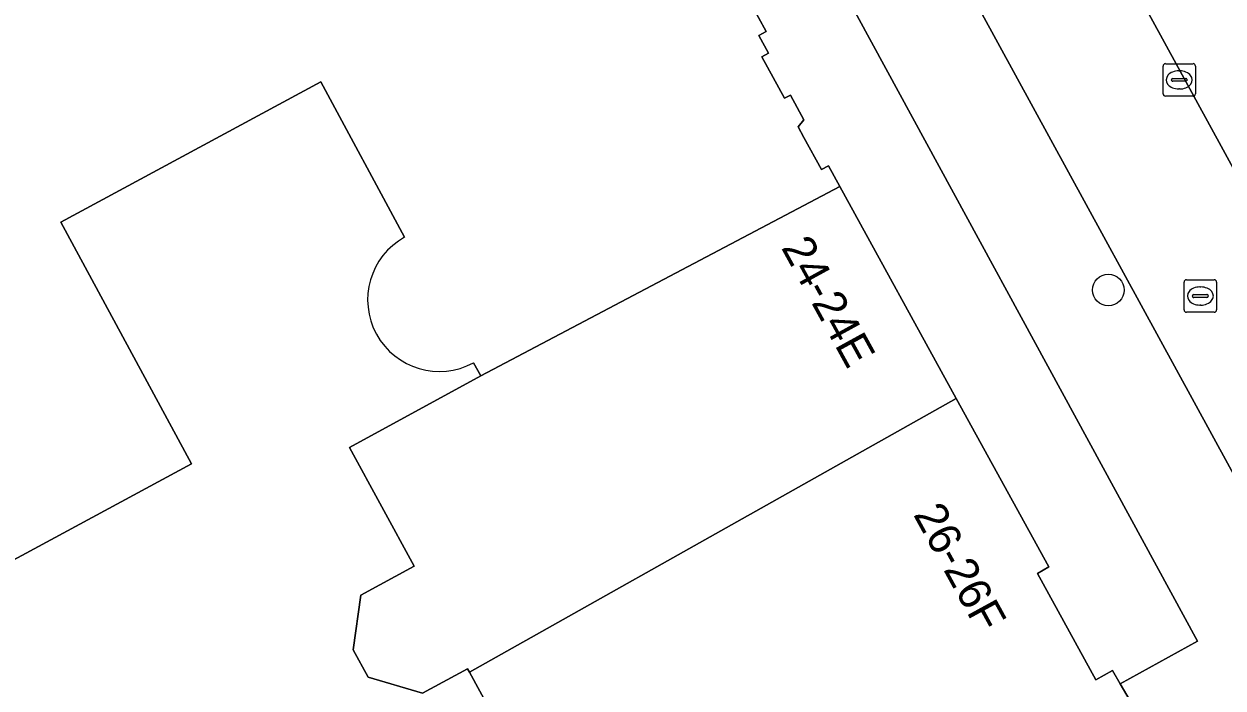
# Model space of a CAD drawing. Extents: x 161087 to 161926, y 382572 to 383873.
# Drawn here: x 161475.96 to 161512.92, y 383379.81 to 383400.28 of the extents above; entities that cross this region are included whole.
import ezdxf

# ---------------------------------------------------------------- set-up
doc = ezdxf.new("R2010")
doc.units = 0
for name, color, linetype in [('IMGEO_Boom', 7, 'Continuous'), ('IMGEO_Erf', 7, 'Continuous'), ('IMGEO_Fietspad_gesloten', 7, 'Continuous'), ('IMGEO_Groenvoorziening', 7, 'Continuous'), ('IMGEO_Kolk', 7, 'Continuous'), ('IMGEO_Pand', 7, 'Continuous'), ('IMGEO_Pand_nummerreeks', 7, 'Continuous'), ('IMGEO_Rioolput', 7, 'Continuous'), ('IMGEO_Voetpad_open', 7, 'Continuous')]:
    doc.layers.add(name, color=color, linetype=linetype)

msp = doc.modelspace()

# ---------------------------------------------------------------- linework, layer by layer
at = {"layer": 'IMGEO_Boom'}
msp.add_circle((161509.381, 383392.081), 0.489, dxfattribs=at)
at = {"layer": 'IMGEO_Erf'}
for points in [[(161497.416, 383402.648), (161498.833, 383400.051), (161498.61, 383399.928), (161498.909, 383399.379), (161498.704, 383399.267), (161499.399, 383397.991), (161499.582, 383398.091), (161500, 383397.324), (161499.822, 383397.113), (161500, 383396.788), (161500.543, 383395.795), (161500.753, 383395.91), (161501.105, 383395.27), (161504.697, 383388.733), (161507.547, 383383.547), (161507.204, 383383.34), (161508.998, 383380.064), (161509.511, 383380.356), (161509.749, 383379.944), (161512.125, 383381.257), (161500, 383403.564)], [(161487.693, 383393.71), (161485.108, 383398.497), (161477.101, 383394.172), (161481.126, 383386.72), (161471.553, 383381.549), (161468.369, 383387.444), (161464.155, 383385.168), (161459.943, 383393.531), (161459.514, 383393.315), (161456.2, 383399.627)], [(161492.17, 383375.749), (161489.69, 383380.298), (161489.632, 383380.405), (161488.249, 383379.651), (161486.567, 383380.146), (161486.105, 383380.993), (161486.343, 383382.672), (161487.988, 383383.569), (161485.994, 383387.227), (161490.04, 383389.435), (161489.817, 383389.839)]]:
    msp.add_lwpolyline(points, dxfattribs=at)
msp.add_arc((161488.763, 383391.779), 2.208, 119.0035, 298.5033, dxfattribs=at)
at = {"layer": 'IMGEO_Fietspad_gesloten'}
for points in [[(161560.95, 383310.401), (161555.169, 383320.567), (161545.784, 383337.077), (161533.815, 383358.36), (161518.57, 383386.074), (161518.533, 383386.141), (161508.341, 383404.795), (161503.535, 383413.591), (161503.524, 383413.612), (161497.855, 383423.967), (161487.632, 383442.713)], [(161483.376, 383441.137), (161487.783, 383433.046), (161493.934, 383421.754), (161514.754, 383383.636), (161519.252, 383375.416), (161519.914, 383374.197)]]:
    msp.add_lwpolyline(points, dxfattribs=at)
at = {"layer": 'IMGEO_Groenvoorziening'}
msp.add_lwpolyline([(161510.722, 383406.107), (161508.341, 383404.795), (161518.533, 383386.141), (161520.689, 383387.341), (161520.576, 383387.544), (161520.8, 383387.668)], close=True, dxfattribs=at)
at = {"layer": 'IMGEO_Kolk'}
for p, q in [((161511.067, 383398.133), (161511.067, 383398.985)), ((161511.142, 383399.059), (161511.994, 383399.059)), ((161511.555, 383398.839), (161511.58, 383398.839)), ((161512.068, 383398.985), (161512.068, 383398.133)), ((161511.326, 383398.553), (161511.326, 383398.565)), ((161511.764, 383398.516), (161511.366, 383398.516)), ((161511.369, 383398.602), (161511.767, 383398.602)), ((161511.81, 383398.565), (161511.81, 383398.553)), ((161511.994, 383398.059), (161511.142, 383398.059)), ((161511.578, 383398.279), (161511.553, 383398.279))]:
    msp.add_line(p, q, dxfattribs=at)
for points in [[(161511.067, 383398.133), (161511.067, 383398.985)], [(161511.142, 383399.059), (161511.994, 383399.059)], [(161512.068, 383398.985), (161512.068, 383398.133)], [(161511.994, 383398.059), (161511.142, 383398.059)]]:
    msp.add_lwpolyline(points, dxfattribs=at)
for centre, radius, start, end in [((161511.144, 383398.983), 0.0765, 91.552, 178.448), ((161511.144, 383398.983), 0.0765, 91.552, 178.448), ((161511.992, 383398.983), 0.0765, 1.552, 88.448), ((161511.992, 383398.983), 0.0765, 1.552, 88.448), ((161511.366, 383398.562), 0.0403, 85.8775, 175.7526), ((161511.363, 383398.552), 0.0366, 178.938, 274.7102), ((161511.767, 383398.559), 0.043, 264.8664, 352.4533), ((161511.771, 383398.564), 0.0386, 1.7309, 96.639), ((161511.144, 383398.135), 0.0765, 181.552, 268.448), ((161511.144, 383398.135), 0.0765, 181.552, 268.448), ((161511.992, 383398.135), 0.0765, 271.552, 358.448), ((161511.992, 383398.135), 0.0765, 271.552, 358.448)]:
    msp.add_arc(centre, radius, start, end, dxfattribs=at)
for centre, major_axis, ratio, start_param, end_param in [((161511.554, 383398.559), (-0.387, 0.002), 0.722429, 4.712389, 7.853982), ((161511.579, 383398.559), (-0.39, 0.002), 0.717154, 1.570796, 4.712389)]:
    msp.add_ellipse(centre, major_axis=major_axis, ratio=ratio, start_param=start_param, end_param=end_param, dxfattribs=at)
at = {"layer": 'IMGEO_Pand'}
for points in [[(161498.704, 383399.267), (161498.909, 383399.379), (161498.61, 383399.928), (161498.833, 383400.051), (161497.416, 383402.648), (161497.216, 383402.539), (161496.162, 383404.247), (161496.266, 383404.418), (161496.005, 383404.897), (161495.848, 383404.811), (161494.969, 383406.424), (161495.044, 383406.547), (161494.47, 383407.849), (161494.027, 383407.608), (161492.46, 383410.655), (161480.26, 383404.06), (161466.197, 383396.683)], [(161489.817, 383389.839), (161490.04, 383389.435), (161500, 383394.687), (161501.105, 383395.27), (161500.753, 383395.91), (161500.543, 383395.795), (161500, 383396.788), (161499.822, 383397.113), (161500, 383397.324), (161499.582, 383398.091), (161499.399, 383397.991), (161498.704, 383399.267)], [(161471.553, 383381.549), (161481.126, 383386.72), (161477.101, 383394.172), (161485.108, 383398.497), (161487.693, 383393.71)]]:
    msp.add_lwpolyline(points, dxfattribs=at)
for points in [[(161504.697, 383388.733), (161501.105, 383395.27), (161500, 383394.687), (161490.04, 383389.435), (161485.994, 383387.227), (161487.988, 383383.569), (161486.343, 383382.672), (161486.105, 383380.993), (161486.567, 383380.146), (161488.249, 383379.651), (161489.632, 383380.405), (161489.69, 383380.298), (161500, 383386.093)], [(161509.05, 383379.365), (161509.267, 383379.001), (161509.383, 383379.053), (161509.446, 383378.953), (161510.007, 383379.267), (161509.955, 383379.37), (161510.053, 383379.419), (161509.749, 383379.944), (161509.511, 383380.356), (161508.998, 383380.064), (161507.204, 383383.34), (161507.547, 383383.547), (161504.697, 383388.733), (161500, 383386.093), (161489.69, 383380.298), (161492.17, 383375.749), (161490.7, 383374.948), (161489.723, 383373.347), (161491.428, 383370.219), (161494.394, 383371.863), (161494.773, 383371.204), (161495.453, 383371.575), (161495.396, 383371.674), (161500, 383374.267)]]:
    msp.add_lwpolyline(points, close=True, dxfattribs=at)
msp.add_arc((161488.763, 383391.779), 2.208, 119.0035, 298.5033, dxfattribs=at)
at = {"layer": 'IMGEO_Rioolput'}
for p, q in [((161511.717, 383391.47), (161511.717, 383392.322)), ((161511.792, 383392.396), (161512.644, 383392.396)), ((161512.205, 383392.176), (161512.23, 383392.176)), ((161512.718, 383392.322), (161512.718, 383391.47)), ((161511.976, 383391.89), (161511.976, 383391.902)), ((161512.414, 383391.853), (161512.016, 383391.853)), ((161512.019, 383391.939), (161512.417, 383391.939)), ((161512.46, 383391.902), (161512.46, 383391.89)), ((161512.644, 383391.396), (161511.792, 383391.396)), ((161512.228, 383391.616), (161512.203, 383391.616))]:
    msp.add_line(p, q, dxfattribs=at)
for points in [[(161511.717, 383391.47), (161511.717, 383392.322)], [(161511.792, 383392.396), (161512.644, 383392.396)], [(161512.718, 383392.322), (161512.718, 383391.47)], [(161512.644, 383391.396), (161511.792, 383391.396)]]:
    msp.add_lwpolyline(points, dxfattribs=at)
for centre, radius, start, end in [((161511.794, 383392.32), 0.0765, 91.552, 178.448), ((161511.794, 383392.32), 0.0765, 91.552, 178.448), ((161512.642, 383392.32), 0.0765, 1.552, 88.448), ((161512.642, 383392.32), 0.0765, 1.552, 88.448), ((161512.016, 383391.899), 0.0403, 85.8775, 175.7526), ((161512.013, 383391.889), 0.0366, 178.938, 274.7102), ((161512.417, 383391.896), 0.043, 264.8664, 352.4533), ((161512.421, 383391.901), 0.0386, 1.7309, 96.639), ((161511.794, 383391.472), 0.0765, 181.552, 268.448), ((161511.794, 383391.472), 0.0765, 181.552, 268.448), ((161512.642, 383391.472), 0.0765, 271.552, 358.448), ((161512.642, 383391.472), 0.0765, 271.552, 358.448)]:
    msp.add_arc(centre, radius, start, end, dxfattribs=at)
for centre, major_axis, ratio, start_param, end_param in [((161512.204, 383391.896), (-0.387, 0.002), 0.722429, 4.712389, 7.853982), ((161512.229, 383391.896), (-0.39, 0.002), 0.717154, 1.570796, 4.712389)]:
    msp.add_ellipse(centre, major_axis=major_axis, ratio=ratio, start_param=start_param, end_param=end_param, dxfattribs=at)
at = {"layer": 'IMGEO_Voetpad_open'}
for points in [[(161519.914, 383374.197), (161519.252, 383375.416), (161514.754, 383383.636), (161493.934, 383421.754), (161487.783, 383433.046), (161485.664, 383431.857), (161479.156, 383443.432), (161480.221, 383444.072), (161481.304, 383444.723)], [(161494.977, 383411.841), (161495.394, 383412.038), (161500, 383403.564), (161512.125, 383381.257), (161509.749, 383379.944), (161510.053, 383379.419)]]:
    msp.add_lwpolyline(points, dxfattribs=at)

# ---------------------------------------------------------------- texts
at = {"layer": 'IMGEO_Pand_nummerreeks'}
for s, rotation, p in [('24-24E', 298.7909, (161499.286, 383393.389)), ('26-26F', 298.705, (161503.357, 383385.162))]:
    msp.add_text(s, height=1, rotation=rotation, dxfattribs=at).set_placement(p)

doc.saveas('drawing.dxf')
